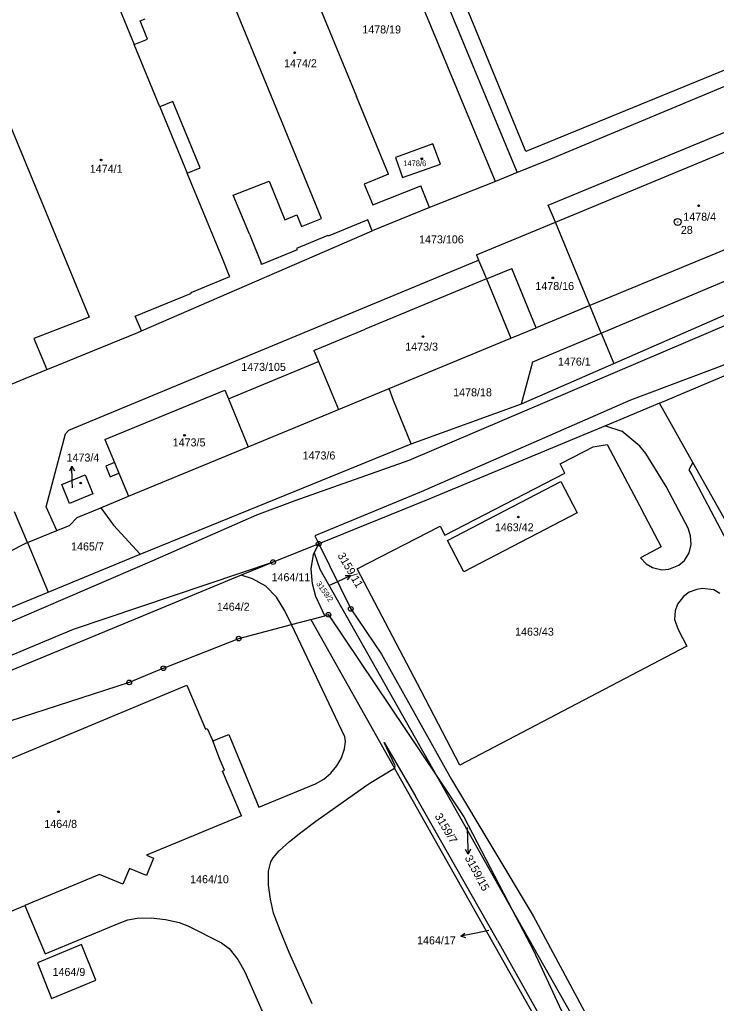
# Model space of a CAD drawing. Extents: x -736345 to -729997, y -1130177 to -1122501.
# Drawn here: x -732975.1 to -732827.2, y -1126221.7 to -1126012.9 of the extents above; entities that cross this region are included whole.
import ezdxf

# ---------------------------------------------------------------- set-up
doc = ezdxf.new("R2010")
doc.units = 0
for name, color, linetype in [('Vrstva 1', 7, 'Continuous'), ('Vrstva 16', 7, 'Continuous'), ('Vrstva 17', 7, 'Continuous'), ('Vrstva 18', 7, 'Continuous'), ('Vrstva 19', 7, 'Continuous'), ('Vrstva 25', 7, 'Continuous'), ('Vrstva 4', 7, 'Continuous')]:
    doc.layers.add(name, color=color, linetype=linetype)

msp = doc.modelspace()

# ---------------------------------------------------------------- linework, layer by layer
at = {"layer": 'Vrstva 1'}
for points in [[(-732915.72, -1125933.92), (-732914.94, -1125935.8), (-732870.76, -1126042.27), (-732869.47, -1126045.37)], [(-732874.11, -1126047.22), (-732875.35, -1126044.22), (-732919.57, -1125937.65), (-732920.32, -1125935.85)], [(-732867.65, -1126040.9), (-732893.94, -1125976.75)], [(-732919.94, -1125989.52), (-732903.59, -1126029.19)], [(-732920.02, -1126033.18), (-732936.93, -1125991.94)], [(-732949.55, -1126013.16), (-732948.46, -1126012.72)], [(-732947.96, -1126017.01), (-732949.55, -1126013.16)], [(-732799.38, -1126012.91), (-732867.65, -1126040.9)], [(-732950.78, -1126018.17), (-732947.96, -1126017.01)], [(-732945.34, -1126031.38), (-732950.78, -1126018.17)], [(-732862.87, -1126052.28), (-732792.02, -1126022.97)], [(-732982.04, -1126023.68), (-732960.39, -1126076.09)], [(-732818.21, -1126024.07), (-732863.25, -1126042.89)], [(-732896.81, -1126045.69), (-732903.59, -1126029.19)], [(-732942.6, -1126030.25), (-732945.34, -1126031.38)], [(-732936.78, -1126044.37), (-732942.6, -1126030.25)], [(-732911.02, -1126055.12), (-732920.02, -1126033.18)], [(-732887.38, -1126039.28), (-732895.33, -1126042.12)], [(-732885.77, -1126043.56), (-732887.38, -1126039.28)], [(-732769.69, -1126038.75), (-732854.03, -1126073.61)], [(-732895.33, -1126042.12), (-732893.81, -1126046.39)], [(-732893.81, -1126046.39), (-732885.77, -1126043.56)], [(-732863.25, -1126042.89), (-732869.47, -1126045.37)], [(-732851.62, -1126079.43), (-732765.31, -1126043.05)], [(-732939.53, -1126045.5), (-732936.78, -1126044.37)], [(-732932.02, -1126063.61), (-732939.53, -1126045.5)], [(-732896.81, -1126045.69), (-732901.95, -1126047.85)], [(-732869.47, -1126045.37), (-732874.11, -1126047.22)], [(-732929.75, -1126050.14), (-732922.16, -1126047.15)], [(-732922.16, -1126047.15), (-732918.78, -1126055.36)], [(-732901.95, -1126047.85), (-732900.13, -1126052.2)], [(-732874.11, -1126047.22), (-732888.07, -1126052.78)], [(-732926.32, -1126058.44), (-732929.75, -1126050.14)], [(-732900.13, -1126052.2), (-732889.97, -1126048.14)], [(-732888.07, -1126052.78), (-732889.97, -1126048.14)], [(-732848.96, -1126085.86), (-732767.43, -1126050.19)], [(-732861.38, -1126055.87), (-732862.87, -1126052.28)], [(-732918.78, -1126055.36), (-732916.3, -1126054.34)], [(-732916.3, -1126054.34), (-732915.29, -1126056.84)], [(-732888.07, -1126052.78), (-732900.26, -1126057.71)], [(-732915.29, -1126056.84), (-732911.02, -1126055.12)], [(-732901.21, -1126055.41), (-732909.61, -1126058.88)], [(-732900.26, -1126057.71), (-732901.21, -1126055.41)], [(-732878.15, -1126062.81), (-732861.38, -1126055.87)], [(-732854.03, -1126073.61), (-732861.38, -1126055.87)], [(-732949.28, -1126078.98), (-732900.26, -1126057.71)], [(-732926.32, -1126058.44), (-732923.85, -1126064.6)], [(-732909.67, -1126058.74), (-732916.34, -1126061.5)], [(-732909.61, -1126058.88), (-732909.67, -1126058.74)], [(-732916.23, -1126061.77), (-732923.74, -1126064.88)], [(-732916.34, -1126061.5), (-732916.23, -1126061.77)], [(-732964.65, -1126100.03), (-732877.68, -1126063.95)], [(-732930.54, -1126067.33), (-732932.02, -1126063.61)], [(-732923.74, -1126064.88), (-732923.85, -1126064.6)], [(-732878.15, -1126062.81), (-732877.68, -1126063.95)], [(-732877.68, -1126063.95), (-732876.02, -1126067.95)], [(-732876.02, -1126067.95), (-732870.62, -1126065.72)], [(-732865.44, -1126078.33), (-732870.62, -1126065.72)], [(-732938.7, -1126070.8), (-732930.49, -1126067.45)], [(-732930.49, -1126067.45), (-732930.54, -1126067.33)], [(-732876.02, -1126067.95), (-732901.73, -1126078.59)], [(-732950.59, -1126075.86), (-732938.63, -1126070.97)], [(-732938.63, -1126070.97), (-732938.7, -1126070.8)], [(-732854.03, -1126073.61), (-732865.44, -1126078.33)], [(-732851.62, -1126079.43), (-732854.03, -1126073.61)], [(-732960.39, -1126076.09), (-732972.12, -1126080.61)], [(-732949.28, -1126078.98), (-732950.59, -1126075.86)], [(-732968.8, -1126086.97), (-732950.04, -1126079.3)], [(-732950.04, -1126079.3), (-732949.28, -1126078.98)], [(-732912.64, -1126083.1), (-732901.73, -1126078.59)], [(-732870.82, -1126080.53), (-732865.44, -1126078.33)], [(-732866.16, -1126085.56), (-732851.62, -1126079.43)], [(-732851.62, -1126079.43), (-732848.96, -1126085.86)], [(-732972.12, -1126080.61), (-732969.36, -1126087.19)], [(-732896.69, -1126091.22), (-732870.82, -1126080.53)], [(-732839.27, -1126094.34), (-732807.74, -1126081.04)], [(-732912.64, -1126083.1), (-732911.65, -1126085.48)], [(-732930.78, -1126093.4), (-732911.65, -1126085.48)], [(-732911.65, -1126085.48), (-732907.44, -1126095.67)], [(-732868.58, -1126094.44), (-732866.16, -1126085.56)], [(-732986.08, -1126094.03), (-732969.36, -1126087.19)], [(-732969.36, -1126087.19), (-732968.8, -1126086.97)], [(-732868.58, -1126094.44), (-732848.96, -1126085.86)], [(-732957, -1126102.05), (-732931.56, -1126091.53)], [(-732931.56, -1126091.53), (-732930.78, -1126093.4)], [(-732907.44, -1126095.67), (-732896.69, -1126091.22)], [(-732895.77, -1126093.75), (-732896.69, -1126091.22)], [(-732892, -1126102.95), (-732895.77, -1126093.75)], [(-732926.58, -1126103.57), (-732907.44, -1126095.67)], [(-732892, -1126102.95), (-732868.58, -1126094.44)], [(-732839.27, -1126094.34), (-732846.85, -1126097.53)], [(-732832.19, -1126106.92), (-732839.27, -1126094.34)], [(-732846.85, -1126097.53), (-732850.7, -1126099.12)], [(-732965.36, -1126100.82), (-732964.65, -1126100.03)], [(-732850.7, -1126099.12), (-732888.74, -1126114.88)], [(-732850.7, -1126099.12), (-732847.25, -1126100.26)], [(-732843.47, -1126103.47), (-732847.25, -1126100.26)], [(-732969.45, -1126116.3), (-732965.36, -1126100.82)], [(-732957, -1126102.05), (-732954.98, -1126106.92)], [(-732952.02, -1126114.09), (-732926.58, -1126103.57)], [(-732926.42, -1126116.95), (-732892, -1126102.95)], [(-732855.28, -1126104.55), (-732853.36, -1126103.55)], [(-732853.36, -1126103.55), (-732850.35, -1126103.08)], [(-732850.35, -1126103.08), (-732843.51, -1126116.07)], [(-732842.14, -1126105), (-732843.47, -1126103.47)], [(-732860.37, -1126107.21), (-732855.28, -1126104.55)], [(-732837.84, -1126112.03), (-732842.14, -1126105)], [(-732954.98, -1126106.92), (-732956.83, -1126107.69)], [(-732956.83, -1126107.69), (-732955.89, -1126109.97)], [(-732859.36, -1126109.16), (-732860.37, -1126107.21)], [(-732832.19, -1126106.92), (-732833.01, -1126108.44)], [(-732833.01, -1126108.44), (-732832.39, -1126109.54)], [(-732775.98, -1126206.8), (-732832.19, -1126106.92)], [(-732966.18, -1126111.55), (-732961.23, -1126109.51)], [(-732961.23, -1126109.51), (-732959.56, -1126113.55)], [(-732955.89, -1126109.97), (-732954.04, -1126109.21)], [(-732954.04, -1126109.21), (-732952.02, -1126114.09)], [(-732884.85, -1126122.36), (-732859.36, -1126109.16)], [(-732832.39, -1126109.54), (-732821.68, -1126129.9)], [(-732964.51, -1126115.6), (-732966.18, -1126111.55)], [(-732884.27, -1126123.46), (-732860.21, -1126110.93)], [(-732860.21, -1126110.93), (-732856.75, -1126117.59)], [(-732833.2, -1126120.87), (-732837.84, -1126112.03)], [(-732959.56, -1126113.55), (-732964.51, -1126115.6)], [(-732957.89, -1126116.52), (-732952.02, -1126114.09)], [(-732888.74, -1126114.88), (-732911.63, -1126124.15)], [(-732967.24, -1126121.36), (-732969.45, -1126116.3)], [(-732962.87, -1126118.58), (-732957.89, -1126116.52)], [(-732957.89, -1126116.52), (-732955.16, -1126120.2)], [(-732949.55, -1126126.38), (-732926.42, -1126116.95)], [(-732843.51, -1126116.07), (-732842.48, -1126118.09)], [(-732973.48, -1126123.92), (-732976.19, -1126117.38)], [(-732964.56, -1126120.26), (-732962.87, -1126118.58)], [(-732856.75, -1126117.59), (-732880.82, -1126130.1)], [(-732842.48, -1126118.09), (-732838.93, -1126124.82)], [(-732967.24, -1126121.36), (-732964.56, -1126120.26)], [(-732955.16, -1126120.2), (-732949.55, -1126126.38)], [(-732903.44, -1126129.51), (-732885.82, -1126120.42)], [(-732885.82, -1126120.42), (-732884.85, -1126122.36)], [(-732832.67, -1126122.5), (-732833.2, -1126120.87)], [(-732973.48, -1126123.92), (-732967.24, -1126121.36)], [(-732832.54, -1126124.34), (-732832.67, -1126122.5)], [(-732973.48, -1126123.92), (-732982.17, -1126128.27)], [(-732973.48, -1126123.92), (-732969.05, -1126134.42)], [(-732911.63, -1126124.15), (-732921.32, -1126128.06)], [(-732912.56, -1126126.09), (-732911.63, -1126124.15)], [(-732911.63, -1126124.15), (-732904.81, -1126137.99)], [(-732880.82, -1126130.1), (-732884.27, -1126123.46)], [(-732838.93, -1126124.82), (-732843.27, -1126127.15)], [(-732833, -1126126.09), (-732832.54, -1126124.34)], [(-732969.05, -1126134.42), (-732949.55, -1126126.38)], [(-732913.22, -1126129.47), (-732912.71, -1126126.42)], [(-732912.71, -1126126.42), (-732912.56, -1126126.09)], [(-732912.56, -1126126.09), (-732911.4, -1126129.56)], [(-732843.27, -1126127.15), (-732842.08, -1126128.4)], [(-732833.95, -1126127.72), (-732833, -1126126.09)], [(-732921.32, -1126128.06), (-732928.05, -1126130.84)], [(-732912.97, -1126132.69), (-732913.22, -1126129.47)], [(-732911.4, -1126129.56), (-732886.56, -1126173.52)], [(-732889.9, -1126155.41), (-732903.44, -1126129.51)], [(-732842.08, -1126128.4), (-732840.77, -1126129.2)], [(-732840.77, -1126129.2), (-732838.8, -1126129.67)], [(-732837.27, -1126129.59), (-732835.18, -1126128.74)], [(-732835.18, -1126128.74), (-732833.95, -1126127.72)], [(-732928.05, -1126130.84), (-732948.9, -1126139.46)], [(-732925.66, -1126131.64), (-732928.05, -1126130.84)], [(-732922.88, -1126133.17), (-732925.66, -1126131.64)], [(-732838.8, -1126129.67), (-732837.27, -1126129.59)], [(-732920.59, -1126135.5), (-732922.88, -1126133.17)], [(-732912.2, -1126135.37), (-732912.97, -1126132.69)], [(-732830.2, -1126133.67), (-732831.37, -1126133.84)], [(-732827.76, -1126133.96), (-732830.2, -1126133.67)], [(-733021.12, -1126155.88), (-732969.05, -1126134.42)], [(-732918.8, -1126138.44), (-732920.59, -1126135.5)], [(-732910.3, -1126139.45), (-732912.2, -1126135.37)], [(-732834.19, -1126135.33), (-732835.44, -1126137.01)], [(-732832.94, -1126134.42), (-732834.19, -1126135.33)], [(-732831.37, -1126133.84), (-732832.94, -1126134.42)], [(-732826.48, -1126134.71), (-732827.76, -1126133.96)], [(-732835.44, -1126137.01), (-732835.93, -1126138.42)], [(-732948.9, -1126139.46), (-733042.38, -1126178.09)], [(-732917.42, -1126141.34), (-732918.8, -1126138.44)], [(-732912.7, -1126140.09), (-732910.3, -1126139.45)], [(-732909.55, -1126139.25), (-732910.3, -1126139.45)], [(-732909.55, -1126139.25), (-732886.56, -1126173.52)], [(-732904.81, -1126137.99), (-732898.32, -1126147.63)], [(-732835.93, -1126138.42), (-732836.09, -1126140.22)], [(-732928.6, -1126144.3), (-732917.42, -1126141.34)], [(-732917.42, -1126141.34), (-732913.32, -1126140.25)], [(-732906.1, -1126165.19), (-732917.42, -1126141.34)], [(-732913.32, -1126140.25), (-732912.7, -1126140.09)], [(-732913.32, -1126140.25), (-732895.54, -1126171.78)], [(-732836.09, -1126140.22), (-732835.34, -1126142.39)], [(-732835.34, -1126142.39), (-732833.48, -1126145.93)], [(-732944.6, -1126150.6), (-732928.6, -1126144.3)], [(-732833.48, -1126145.93), (-732881.69, -1126171.14)], [(-732898.32, -1126147.63), (-732883.4, -1126174.24)], [(-732944.6, -1126150.6), (-732951.85, -1126153.59)], [(-732951.85, -1126153.59), (-733040.59, -1126182.32)], [(-732959.76, -1126162.61), (-732939.62, -1126154.18)], [(-732939.62, -1126154.18), (-732935.65, -1126163.51)], [(-732881.69, -1126171.14), (-732889.9, -1126155.41)], [(-733007.75, -1126182.62), (-732959.76, -1126162.61)], [(-732935.65, -1126163.51), (-732935.33, -1126163.41)], [(-732935.33, -1126163.41), (-732934.1, -1126166.03)], [(-732934.1, -1126166.03), (-732930.67, -1126164.64)], [(-732930.67, -1126164.64), (-732924.3, -1126180.12)], [(-732932.65, -1126169.77), (-732934.1, -1126166.03)], [(-732906.18, -1126167.7), (-732905.94, -1126166.18)], [(-732905.94, -1126166.18), (-732906.1, -1126165.19)], [(-732897.71, -1126166.39), (-732891.05, -1126177.75)], [(-732895.41, -1126171.31), (-732897.71, -1126166.39)], [(-732906.77, -1126169.6), (-732906.18, -1126167.7)], [(-732931.63, -1126172.26), (-732932.65, -1126169.77)], [(-732909.07, -1126172.84), (-732907.79, -1126171.32)], [(-732907.79, -1126171.32), (-732906.77, -1126169.6)], [(-732895.54, -1126171.78), (-732895.41, -1126171.31)], [(-732932.02, -1126172.45), (-732931.63, -1126172.26)], [(-732928.04, -1126181.91), (-732932.02, -1126172.45)], [(-732910.56, -1126174.17), (-732909.07, -1126172.84)], [(-732900.54, -1126174.85), (-732895.54, -1126171.78)], [(-732856.7, -1126240.64), (-732895.54, -1126171.78)], [(-732924.3, -1126180.12), (-732912.3, -1126175.15)], [(-732912.3, -1126175.15), (-732910.56, -1126174.17)], [(-732901.6, -1126175.58), (-732900.54, -1126174.85)], [(-732886.56, -1126173.52), (-732880.79, -1126182.12)], [(-732886.56, -1126173.52), (-732870.52, -1126201.9)], [(-732883.4, -1126174.24), (-732866.12, -1126203.19)], [(-732912.26, -1126183.08), (-732901.6, -1126175.58)], [(-732873.69, -1126208.4), (-732891.05, -1126177.75)], [(-732928.04, -1126181.91), (-732948.21, -1126190.31)], [(-732915.44, -1126185.48), (-732912.26, -1126183.08)], [(-732880.79, -1126182.12), (-732870.52, -1126201.9)], [(-732917.79, -1126187.37), (-732915.44, -1126185.48)], [(-732920.01, -1126189.36), (-732917.79, -1126187.37)], [(-732921.32, -1126190.85), (-732920.01, -1126189.36)], [(-732948.21, -1126190.31), (-732946.69, -1126190.95)], [(-732946.69, -1126190.95), (-732948.2, -1126194.58)], [(-732922.25, -1126193.66), (-732921.79, -1126191.72)], [(-732921.79, -1126191.72), (-732921.32, -1126190.85)], [(-732951.81, -1126193.12), (-732953.24, -1126196.45)], [(-732948.2, -1126194.58), (-732951.81, -1126193.12)], [(-732922.27, -1126196.65), (-732922.25, -1126193.66)], [(-732958.14, -1126194.38), (-732974.03, -1126201)], [(-732953.24, -1126196.45), (-732958.14, -1126194.38)], [(-732921.88, -1126199.65), (-732922.27, -1126196.65)], [(-732921.22, -1126202.56), (-732921.88, -1126199.65)], [(-732996.25, -1126210.24), (-732974.03, -1126201)], [(-732974.03, -1126201), (-732969.69, -1126211.25)], [(-732919.83, -1126206.3), (-732921.22, -1126202.56)], [(-732870.52, -1126201.9), (-732866.04, -1126210.53)], [(-732870.52, -1126201.9), (-732850.31, -1126237.66)], [(-732969.69, -1126211.25), (-732953.97, -1126204.69)], [(-732953.97, -1126204.69), (-732952.13, -1126203.98)], [(-732952.13, -1126203.98), (-732950.15, -1126203.69)], [(-732950.15, -1126203.69), (-732947.17, -1126203.58)], [(-732947.17, -1126203.58), (-732944.18, -1126203.95)], [(-732944.18, -1126203.95), (-732941.24, -1126204.58)], [(-732941.24, -1126204.58), (-732939.38, -1126205.26)], [(-732866.12, -1126203.19), (-732853.09, -1126227.45)], [(-732939.38, -1126205.26), (-732932.25, -1126208.87)], [(-732917.92, -1126210.92), (-732919.83, -1126206.3)], [(-732932.25, -1126208.87), (-732930.66, -1126210.12)], [(-732873.69, -1126208.4), (-732862.75, -1126227.89)], [(-732961.99, -1126209.28), (-732971.35, -1126213.14)], [(-732958.97, -1126216.84), (-732961.99, -1126209.28)], [(-732930.66, -1126210.12), (-732928.78, -1126212.45)], [(-732913.04, -1126221.86), (-732917.92, -1126210.92)], [(-732866.04, -1126210.53), (-732859.64, -1126224.23)], [(-732928.78, -1126212.45), (-732927.29, -1126215.05)], [(-732971.35, -1126213.14), (-732968.32, -1126220.69)], [(-732927.29, -1126215.05), (-732922.05, -1126226.97)], [(-732968.32, -1126220.69), (-732958.97, -1126216.84)]]:
    msp.add_lwpolyline(points, dxfattribs=at)
at = {"layer": 'Vrstva 16'}
for points in [[(-732963.89, -1126112.29), (-732963.93, -1126110.7)], [(-732909.35, -1126132.97), (-732907.59, -1126132.17)], [(-732880.13, -1126184.39), (-732880.01, -1126187.05)], [(-732875.52, -1126206.29), (-732878.54, -1126206.91)]]:
    msp.add_lwpolyline(points, dxfattribs=at)
at = {"layer": 'Vrstva 25'}
for points in [[(-732964.478, -1126108.713), (-732964.003, -1126107.701), (-732963.48, -1126108.689)], [(-732963.93, -1126110.7), (-732964.003, -1126107.701)], [(-732907.59, -1126132.17), (-732904.861, -1126130.926)], [(-732905.978, -1126130.886), (-732904.861, -1126130.926), (-732905.563, -1126131.796)], [(-732880.01, -1126187.05), (-732879.88, -1126190.047)], [(-732879.424, -1126189.026), (-732879.88, -1126190.047), (-732880.422, -1126189.069)], [(-732880.4, -1126207.798), (-732881.479, -1126207.508), (-732880.599, -1126206.819)], [(-732878.54, -1126206.91), (-732881.479, -1126207.508)]]:
    msp.add_lwpolyline(points, dxfattribs=at)
for centre, radius in [((-732916.73, -1126019.93), 0.175), ((-732957.82, -1126042.68), 0.175), ((-732889.73, -1126042.43), 0.175), ((-732830.97, -1126052.41), 0.175), ((-732835.42, -1126055.84), 0.75), ((-732835.42, -1126055.84), 0.032), ((-732861.93, -1126067.72), 0.175), ((-732889.48, -1126080.19), 0.175), ((-732940.1, -1126101.16), 0.175), ((-732962.15, -1126111.28), 0.175), ((-732869.23, -1126118.5), 0.175), ((-732911.63, -1126124.15), 0.5), ((-732911.63, -1126124.15), 0.032), ((-732921.32, -1126128.06), 0.5), ((-732921.32, -1126128.06), 0.032), ((-732904.81, -1126137.99), 0.5), ((-732909.55, -1126139.25), 0.5), ((-732909.55, -1126139.25), 0.032), ((-732904.81, -1126137.99), 0.032), ((-732928.6, -1126144.3), 0.5), ((-732928.6, -1126144.3), 0.032), ((-732944.6, -1126150.6), 0.5), ((-732944.6, -1126150.6), 0.032), ((-732951.85, -1126153.59), 0.5), ((-732951.85, -1126153.59), 0.032), ((-732966.88, -1126181.07), 0.175)]:
    msp.add_circle(centre, radius, dxfattribs=at)
at = {"layer": 'Vrstva 4'}
for points in [[(-732958.03, -1126000.57), (-732950.78, -1126018.17)], [(-732945.34, -1126031.38), (-732939.53, -1126045.5)], [(-732861.38, -1126055.87), (-732820.71, -1126039.05)], [(-732876.02, -1126067.95), (-732870.82, -1126080.53)], [(-732892.41, -1126106.44), (-732809.15, -1126070.89)], [(-732820.91, -1126084.51), (-732845.45, -1126093.71)], [(-732930.78, -1126093.4), (-732926.58, -1126103.57)], [(-732845.45, -1126093.71), (-732889.9, -1126113.16)], [(-732916.61, -1126115), (-732892.41, -1126106.44)], [(-732954.98, -1126106.92), (-732954.04, -1126109.21)], [(-732889.9, -1126113.16), (-732912.44, -1126122.5)], [(-732924.74, -1126118.01), (-732916.61, -1126115)], [(-732947.01, -1126127.76), (-732924.74, -1126118.01)], [(-732912.44, -1126122.5), (-732911.63, -1126124.15)], [(-732983.39, -1126143.46), (-732947.01, -1126127.76)], [(-732921.32, -1126128.06), (-732963.78, -1126142.35)], [(-732963.78, -1126142.35), (-733009.98, -1126161.69)]]:
    msp.add_lwpolyline(points, dxfattribs=at)

# ---------------------------------------------------------------- texts
at = {"layer": 'Vrstva 16'}
for s, p in [('1473/4', (-732965.147, -1126106.71)), ('1464/17', (-732890.737, -1126209.21))]:
    msp.add_text(s, height=1.7, dxfattribs=at).set_placement(p)
for s, rotation, p in [('3159/11', 300.40239, (-732907.697, -1126126.621)), ('3159/15', 298.30237, (-732880.661, -1126190.842))]:
    msp.add_text(s, height=1.7, rotation=rotation, dxfattribs=at).set_placement(p)
at = {"layer": 'Vrstva 17'}
msp.add_text('28', height=1.7, dxfattribs=at).set_placement((-732834.74, -1126058.38))
at = {"layer": 'Vrstva 18'}
for s, height, p in [('1478/19', 1.7, (-732902.368, -1126015.82)), ('1473/106', 1.7, (-732890.31, -1126060.39)), ('1473/105', 1.7, (-732928.07, -1126087.46)), ('1476/1', 1.7, (-732860.82, -1126086.34)), ('1478/18', 1.7, (-732883.07, -1126092.86)), ('1473/6', 1.7, (-732915.04, -1126106.27)), ('1465/7', 1.7, (-732964.19, -1126125.59)), ('1464/11', 1.7, (-732921.63, -1126132.11)), ('3159/11', 0.1, (-732909.2, -1126132.8)), ('1464/2', 1.7, (-732933.25, -1126138.39)), ('1463/43', 1.7, (-732869.928, -1126143.68)), ('1464/10', 1.7, (-732938.92, -1126196.24)), ('1464/17', 0.1, (-732875.32, -1126206.09)), ('1464/9', 1.7, (-732968.13, -1126215.93))]:
    msp.add_text(s, height=height, dxfattribs=at).set_placement(p)
for s, height, rotation, p in [('3159/2', 1.2, 305.20243, (-732912.212, -1126132.668)), ('3159/7', 1.7, 300.40239, (-732887.067, -1126181.981)), ('3159/15', 0.1, 302.1024, (-732879.855, -1126184.453))]:
    msp.add_text(s, height=height, rotation=rotation, dxfattribs=at).set_placement(p)
at = {"layer": 'Vrstva 19'}
for s, height, p in [('1474/2', 1.7, (-732918.97, -1126023)), ('1474/1', 1.7, (-732960.22, -1126045.41)), ('1478/6', 1.2, (-732893.69, -1126043.99)), ('1478/4', 1.7, (-732834.21, -1126055.58)), ('1478/16', 1.7, (-732865.62, -1126070.29)), ('1473/3', 1.7, (-732893.25, -1126083.17)), ('1473/5', 1.7, (-732942.62, -1126103.5)), ('1473/4', 0.1, (-732963.69, -1126112.09)), ('1463/42', 1.7, (-732874.218, -1126121.52)), ('1464/8', 1.7, (-732969.88, -1126184.49))]:
    msp.add_text(s, height=height, dxfattribs=at).set_placement(p)

doc.saveas('drawing.dxf')
